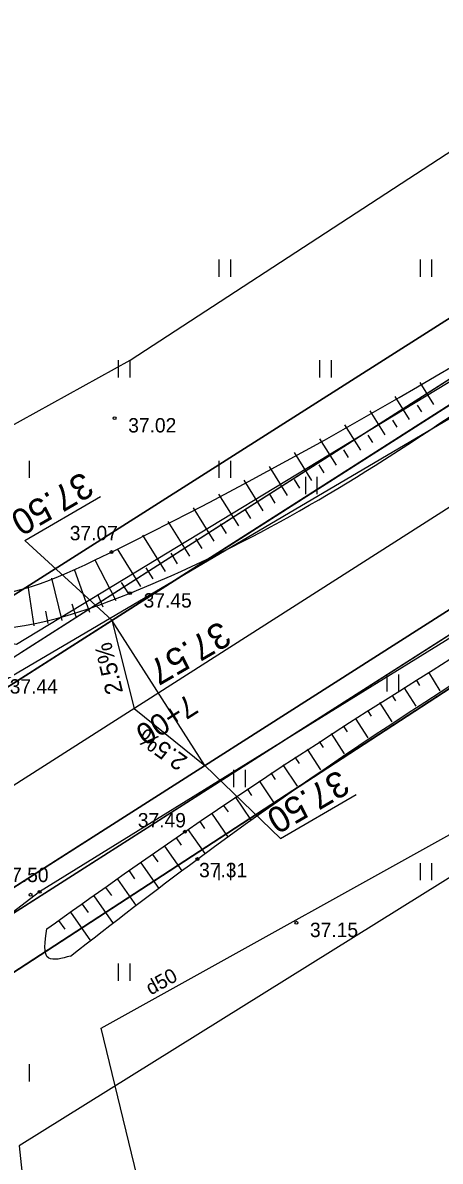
# Model space of a CAD drawing. Extents: x 469981 to 472086, y 246785 to 247785.
# Drawn here: x 471352.16 to 471366.69, y 247335.22 to 247374.84 of the extents above; entities that cross this region are included whole.
import ezdxf

# ---------------------------------------------------------------- set-up
doc = ezdxf.new("R2010")
doc.units = 0
for name, color, linetype in [('0_922', 7, 'Continuous'), ('0_Asfalta_mala', 7, 'Continuous'), ('0_Asfalta_Nomale', 7, 'Continuous'), ('0_Ruut_Braukt', 7, 'Continuous'), ('0_Ruut_nomale', 7, 'Continuous'), ('0_vertikals', 7, 'Continuous'), ('0_vertkals_cipari', 7, 'Continuous'), ('21', 7, 'Continuous'), ('6_piketaza', 7, 'Continuous'), ('CELI_CMAL_####_####_#', 7, 'Continuous'), ('DREN_VADP_####_####_#', 7, 'Continuous'), ('DREN_VADP_####_TKST_#', 7, 'Continuous'), ('NORB_ZOGS_SETA_####_#', 7, 'Continuous'), ('RAMI_UZMR_####_####_#', 7, 'Continuous'), ('RELJ_AATZ_####_TKST_#', 7, 'Continuous'), ('RELJ_ELEM_####_####_#', 7, 'Continuous'), ('RELJ_NOGA_####_####_#', 7, 'Continuous'), ('RELJ_NOGL_####_####_#', 7, 'Continuous'), ('ROBZ_IERR_####_####_#', 7, 'Continuous'), ('ROBZ_PROJ_####_####_#', 7, 'Continuous'), ('ROBZ_UZMR_####_####_#', 7, 'Continuous'), ('TERT_ELEM_####_####_#', 7, 'Continuous')]:
    doc.layers.add(name, color=color, linetype=linetype)

msp = doc.modelspace()

# ---------------------------------------------------------------- linework, layer by layer
at = {"layer": '0_922'}
msp.add_line((471711.11, 247577.663), (471337.911, 247339.41), dxfattribs=at)
at = {"layer": '0_Asfalta_mala'}
for p, q in [((471709.476, 247580.179), (471336.304, 247341.944)), ((471712.743, 247575.147), (471339.517, 247336.876))]:
    msp.add_line(p, q, dxfattribs=at)
at = {"layer": '0_Asfalta_Nomale'}
for p, q in [((471709.068, 247580.808), (471352.097, 247352.916)), ((471388.08, 247366.989), (471351.701, 247343.765))]:
    msp.add_line(p, q, dxfattribs=at)
at = {"layer": '0_Ruut_Braukt'}
for p, q in [((471709.476, 247580.179), (471336.304, 247341.944)), ((471339.517, 247336.876), (471712.743, 247575.147))]:
    msp.add_line(p, q, dxfattribs=at)
at = {"layer": '0_Ruut_nomale'}
for points in [[(471512.083, 247454.162), (471511.838, 247454.895), (471453.013, 247417.341), (471348.58, 247350.671), (471335.903, 247342.577), (471306.296, 247323.944), (471248.242, 247287.407), (471208.75, 247262.551), (471208.786, 247261.688), (471290.39, 247313.047), (471335.822, 247341.64), (471349.818, 247350.571), (471398.518, 247381.661), (471437.5, 247406.548), (471498.795, 247445.679), (471511.425, 247453.742)], [(471514.294, 247447.566), (471399.037, 247373.985), (471385.85, 247365.566), (471340.791, 247336.792), (471211.253, 247255.265), (471209.116, 247253.92), (471209.079, 247254.783), (471296.254, 247309.648), (471339.517, 247336.876), (471350.75, 247344.048), (471392.723, 247370.844), (471426.479, 247392.394), (471514.049, 247448.299)]]:
    msp.add_lwpolyline(points, close=True, dxfattribs=at)
at = {"layer": '0_vertikals'}
for p, q in [((471352.231, 247356.825), (471354.863, 247358.359)), ((471355.265, 247354.048), (471352.231, 247356.825)), ((471358.493, 247348.991), (471361.133, 247346.452)), ((471361.133, 247346.452), (471363.765, 247347.987))]:
    msp.add_line(p, q, dxfattribs=at)
msp.add_lwpolyline([(471355.265, 247354.048), (471356.036, 247350.982), (471358.493, 247348.991)], close=True, dxfattribs=at)
at = {"layer": '21'}
msp.add_line((471711.11, 247577.663), (471337.911, 247339.41), dxfattribs=at)
at = {"layer": '6_piketaza'}
msp.add_lwpolyline([(471357.014, 247351.309), (471356.745, 247351.73)], dxfattribs=at)
at = {"layer": 'CELI_CMAL_####_####_#'}
for points in [[(471338.703, 247365.456), (471340.587, 247361.545), (471343.087, 247356.058), (471343.774, 247355.226), (471347.4, 247352.573), (471349.509, 247351.696), (471351.575, 247351.992), (471374.262, 247365.343), (471396.093, 247379.507), (471423.487, 247397.08), (471444.29, 247410.189)], [(471449.387, 247405.104), (471425.251, 247390.064), (471401.67, 247375.188), (471376.044, 247358.999), (471352.749, 247344.597), (471349.37, 247342.009), (471348.449, 247339.648), (471348.411, 247337.54), (471348.293, 247336.009), (471350.514, 247328.355), (471351.077, 247326.317)]]:
    msp.add_lwpolyline(points, dxfattribs=at)
at = {"layer": 'DREN_VADP_####_####_#'}
msp.add_lwpolyline([(471362.31, 247309.268), (471354.887, 247339.856), (471369.211, 247347.816)], dxfattribs=at)
at = {"layer": 'NORB_ZOGS_SETA_####_#'}
msp.add_lwpolyline([(471338.191, 247371.418), (471340.829, 247364.724), (471343.446, 247358.927), (471345.223, 247355.65), (471348.355, 247353.823), (471351.949, 247353.222), (471384.164, 247372.751)], dxfattribs=at)
at = {"layer": 'RAMI_UZMR_####_####_#'}
for points in [[(471010.572, 247199.465), (471044.448, 247201.846), (471094.566, 247205.368), (471219.251, 247279.294), (471287.982, 247320.045), (471329.582, 247346.385), (471332.466, 247352.407), (471329.951, 247358.592), (471331.784, 247361.204), (471339.558, 247364.746), (471343.514, 247360.959), (471346.629, 247357.978), (471355.9, 247363.1), (471457.4, 247429.3)], [(471380.292, 247353.371), (471352.036, 247335.759), (471352.913, 247327.325), (471347.47, 247325.392), (471345.187, 247325.919), (471342.905, 247329.082), (471319.551, 247313.443), (471222.661, 247251.69), (471157.352, 247211.35), (471144.207, 247202.916), (471131.364, 247196.59), (471113.303, 247188.858), (471105.677, 247188.256), (471083.576, 247183.01), (471075.205, 247182.665), (471043.397, 247175.418), (471016.707, 247172.079), (470997.217, 247171.376)]]:
    msp.add_lwpolyline(points, dxfattribs=at)
at = {"layer": 'RELJ_ELEM_####_####_#'}
for centre in [(471355.359, 247361.083), (471355.251, 247356.423), (471355.895, 247354.991), (471357.803, 247346.69), (471358.238, 247345.739), (471352.436, 247344.497), (471352.749, 247344.597), (471361.682, 247343.524)]:
    msp.add_circle(centre, 0.05, dxfattribs=at)
at = {"layer": 'RELJ_NOGA_####_####_#'}
for p, q in [((471366.465, 247361.562), (471365.988, 247362.325)), ((471365.618, 247361.031), (471365.117, 247361.831)), ((471366.042, 247361.296), (471365.895, 247361.531)), ((471364.77, 247360.501), (471364.245, 247361.34)), ((471365.194, 247360.766), (471365.04, 247361.012)), ((471363.921, 247359.972), (471363.372, 247360.852)), ((471363.073, 247359.443), (471362.497, 247360.366)), ((471364.345, 247360.237), (471364.185, 247360.494)), ((471362.224, 247358.914), (471361.621, 247359.882)), ((471363.497, 247359.707), (471363.328, 247359.978)), ((471361.375, 247358.386), (471360.744, 247359.4)), ((471362.648, 247359.179), (471362.472, 247359.462)), ((471360.525, 247357.859), (471359.866, 247358.919)), ((471361.799, 247358.65), (471361.614, 247358.947)), ((471359.675, 247357.331), (471358.987, 247358.441)), ((471360.95, 247358.122), (471360.757, 247358.433)), ((471358.826, 247356.804), (471358.108, 247357.963)), ((471360.1, 247357.595), (471359.898, 247357.92)), ((471357.975, 247356.278), (471357.226, 247357.487)), ((471359.251, 247357.068), (471359.04, 247357.408)), ((471357.125, 247355.751), (471356.346, 247357.012)), ((471358.401, 247356.541), (471358.181, 247356.896)), ((471356.275, 247355.226), (471355.464, 247356.537)), ((471357.55, 247356.014), (471357.321, 247356.385)), ((471355.412, 247354.72), (471354.685, 247356.135)), ((471356.7, 247355.488), (471356.461, 247355.874)), ((471353.537, 247354.038), (471353.18, 247355.511)), ((471354.495, 247354.324), (471353.968, 247355.812)), ((471352.556, 247353.849), (471352.346, 247355.25)), ((471355.849, 247354.963), (471355.603, 247355.366)), ((471354.96, 247354.507), (471354.773, 247354.946)), ((471353.049, 247353.932), (471352.967, 247354.365)), ((471354.02, 247354.168), (471353.886, 247354.614)), ((471365.848, 247351.978), (471365.97, 247351.782)), ((471366.273, 247352.242), (471366.675, 247351.595)), ((471365.424, 247351.713), (471365.837, 247351.054)), ((471364.578, 247351.181), (471365.002, 247350.509)), ((471365.001, 247351.447), (471365.126, 247351.248)), ((471364.155, 247350.913), (471364.285, 247350.709)), ((471363.312, 247350.376), (471363.446, 247350.167)), ((471363.733, 247350.645), (471364.171, 247349.958)), ((471362.891, 247350.105), (471363.344, 247349.402)), ((471362.052, 247349.562), (471362.522, 247348.841)), ((471362.471, 247349.834), (471362.61, 247349.62)), ((471361.634, 247349.288), (471361.777, 247349.069)), ((471360.799, 247348.737), (471360.949, 247348.512)), ((471361.216, 247349.013), (471361.704, 247348.273)), ((471360.383, 247348.46), (471360.893, 247347.699)), ((471359.968, 247348.181), (471360.124, 247347.949)), ((471359.141, 247347.619), (471359.304, 247347.38)), ((471359.554, 247347.901), (471360.086, 247347.117)), ((471358.729, 247347.335), (471359.286, 247346.529)), ((471357.908, 247346.764), (471358.492, 247345.932)), ((471358.318, 247347.051), (471358.489, 247346.805)), ((471357.499, 247346.476), (471357.678, 247346.222)), ((471357.091, 247346.188), (471357.698, 247345.326)), ((471356.273, 247345.613), (471356.903, 247344.718)), ((471356.682, 247345.901), (471356.867, 247345.637)), ((471355.864, 247345.325), (471356.056, 247345.052)), ((471355.046, 247344.749), (471355.246, 247344.466)), ((471355.455, 247345.037), (471356.108, 247344.11)), ((471354.637, 247344.462), (471355.313, 247343.502)), ((471354.229, 247344.174), (471354.435, 247343.881)), ((471353.411, 247343.598), (471353.624, 247343.296)), ((471353.82, 247343.886), (471354.518, 247342.894)), ((471353.002, 247343.31), (471353.003, 247343.31))]:
    msp.add_line(p, q, dxfattribs=at)
for points in [[(471341.934, 247360.736), (471344.51, 247356.259), (471349.946, 247353.745), (471355.895, 247354.991), (471376.693, 247368.011), (471396.058, 247380.323), (471444.047, 247411.052), (471471.484, 247428.432), (471497.591, 247445.096), (471529.061, 247465.658), (471552.024, 247480.39), (471579.849, 247498.336), (471608.29, 247516.955), (471640.013, 247537.434), (471663.526, 247552.835), (471700.309, 247577.155), (471731.58, 247596.998), (471755.893, 247610.638), (471758.96, 247612.207)], [(471353.002, 247343.31), (471357.803, 247346.69), (471376.397, 247358.465), (471391.457, 247367.875)]]:
    msp.add_spline(points, degree=3, dxfattribs=at)
at = {"layer": 'RELJ_NOGL_####_####_#'}
for points in [[(471342.514, 247361.025), (471345.404, 247356.891), (471350.224, 247354.862), (471355.251, 247356.423), (471376.007, 247368.362), (471395.596, 247380.988), (471443.663, 247411.567), (471471.284, 247429.247), (471497.369, 247445.866), (471528.273, 247466.831), (471551.61, 247481.241), (471579.417, 247499.099), (471607.686, 247517.412), (471639.588, 247538.317), (471662.844, 247553.564), (471699.582, 247577.982), (471731.348, 247598.063), (471755.711, 247611.433), (471758.267, 247612.728)], [(471353.823, 247342.362), (471358.238, 247345.739), (471376.642, 247357.753), (471391.779, 247367.015)], [(471353.823, 247342.362), (471353.071, 247342.291), (471353.003, 247343.31)]]:
    msp.add_spline(points, degree=3, dxfattribs=at)
at = {"layer": 'ROBZ_IERR_####_####_#'}
msp.add_lwpolyline([(471513.259, 247488.166), (471524.883, 247464.852), (471341.261, 247348.2), (471124.72, 247213.54), (471093.674, 247200.298), (471050.609, 247195.379), (471001.509, 247189.266), (470977.922, 247249.601)], dxfattribs=at)
at = {"layer": 'ROBZ_PROJ_####_####_#'}
for points in [[(470613.752, 247179.765), (470688.303, 247197.106), (470783.692, 247219.293), (470809.088, 247224.67), (470845.751, 247226.447), (470876.169, 247225.296), (470921.641, 247209.731), (470967.353, 247194.084), (470989.48, 247188.802), (471001.509, 247189.266), (471050.609, 247195.379), (471093.674, 247200.298), (471124.72, 247213.54), (471341.261, 247348.2), (471524.883, 247464.852)], [(471398.351, 247372.094), (471346.741, 247338.478), (471133.176, 247205.05), (471108.425, 247194.786), (471087.339, 247189.709), (471023.306, 247181.157), (470962.604, 247185.245), (470905.63, 247205.857), (470878.75, 247214.454), (470852.344, 247217.039), (470815.743, 247215.147), (470778.583, 247209.26), (470718.669, 247194.633), (470636.973, 247175.147), (470468.364, 247124.23), (470431.624, 247112.202), (470396.219, 247097.502), (470371.503, 247083.47), (470275.956, 246992.729), (470152.342, 246907.761), (470066.737, 246851.23)]]:
    msp.add_lwpolyline(points, dxfattribs=at)
at = {"layer": 'ROBZ_UZMR_####_####_#'}
msp.add_lwpolyline([(471362.435, 247283.427), (471346.741, 247338.478), (471398.351, 247372.094), (471434.714, 247307.471)], dxfattribs=at)
at = {"layer": 'TERT_ELEM_####_####_#'}
for p, q in [((471359, 247366), (471359, 247366.6)), ((471359.4, 247366), (471359.4, 247366.6)), ((471366, 247366), (471366, 247366.6)), ((471366.4, 247366), (471366.4, 247366.6)), ((471355.5, 247362.5), (471355.5, 247363.1)), ((471355.9, 247362.5), (471355.9, 247363.1)), ((471362.5, 247362.5), (471362.5, 247363.1)), ((471362.9, 247362.5), (471362.9, 247363.1)), ((471352.4, 247359), (471352.4, 247359.6)), ((471359, 247359), (471359, 247359.6)), ((471359.4, 247359), (471359.4, 247359.6)), ((471362.007, 247358.436), (471362.007, 247359.036)), ((471362.407, 247358.436), (471362.407, 247359.036)), ((471364.844, 247351.565), (471364.844, 247352.165)), ((471365.244, 247351.565), (471365.244, 247352.165)), ((471359.507, 247348.239), (471359.507, 247348.839)), ((471359.907, 247348.239), (471359.907, 247348.839)), ((471359, 247345), (471359, 247345.6)), ((471359.4, 247345), (471359.4, 247345.6)), ((471366, 247345), (471366, 247345.6)), ((471366.4, 247345), (471366.4, 247345.6)), ((471355.5, 247341.5), (471355.5, 247342.1)), ((471355.9, 247341.5), (471355.9, 247342.1)), ((471352.4, 247338), (471352.4, 247338.6))]:
    msp.add_line(p, q, dxfattribs=at)

# ---------------------------------------------------------------- texts
at = {"layer": '0_vertkals_cipari'}
for s, height, rotation, p in [('37.50', 0.9, 210.2507, (471354.265, 247359.245)), ('37.57', 0.9, 210.2507, (471359.049, 247354.049)), ('2.5%', 0.5993, 103.404, (471355.656, 247351.547)), ('2.5%', 0.5993, 144.6162, (471357.937, 247349.259)), ('37.50', 0.9, 210.2507, (471363.167, 247348.873))]:
    msp.add_text(s, height=height, rotation=rotation, dxfattribs=at).set_placement(p)
at = {"layer": '6_piketaza'}
msp.add_text('7+00', height=0.75, rotation=212.5544, dxfattribs=at).set_placement((471357.925, 247351.505))
at = {"layer": 'DREN_VADP_####_TKST_#'}
msp.add_text('d50', height=0.5, rotation=29.0585, dxfattribs=at).set_placement((471356.617, 247340.989))
at = {"layer": 'RELJ_AATZ_####_TKST_#'}
for s, p in [('37.02', (471355.832, 247360.583)), ('37.07', (471353.798, 247356.832)), ('37.45', (471356.368, 247354.491)), ('37.44', (471351.71, 247351.497)), ('37.49', (471356.166, 247346.84)), ('37.31', (471358.298, 247345.106)), ('37.50', (471351.388, 247344.938)), ('37.15', (471362.155, 247343.024))]:
    msp.add_text(s, height=0.5, dxfattribs=at).set_placement(p)

doc.saveas('drawing.dxf')
